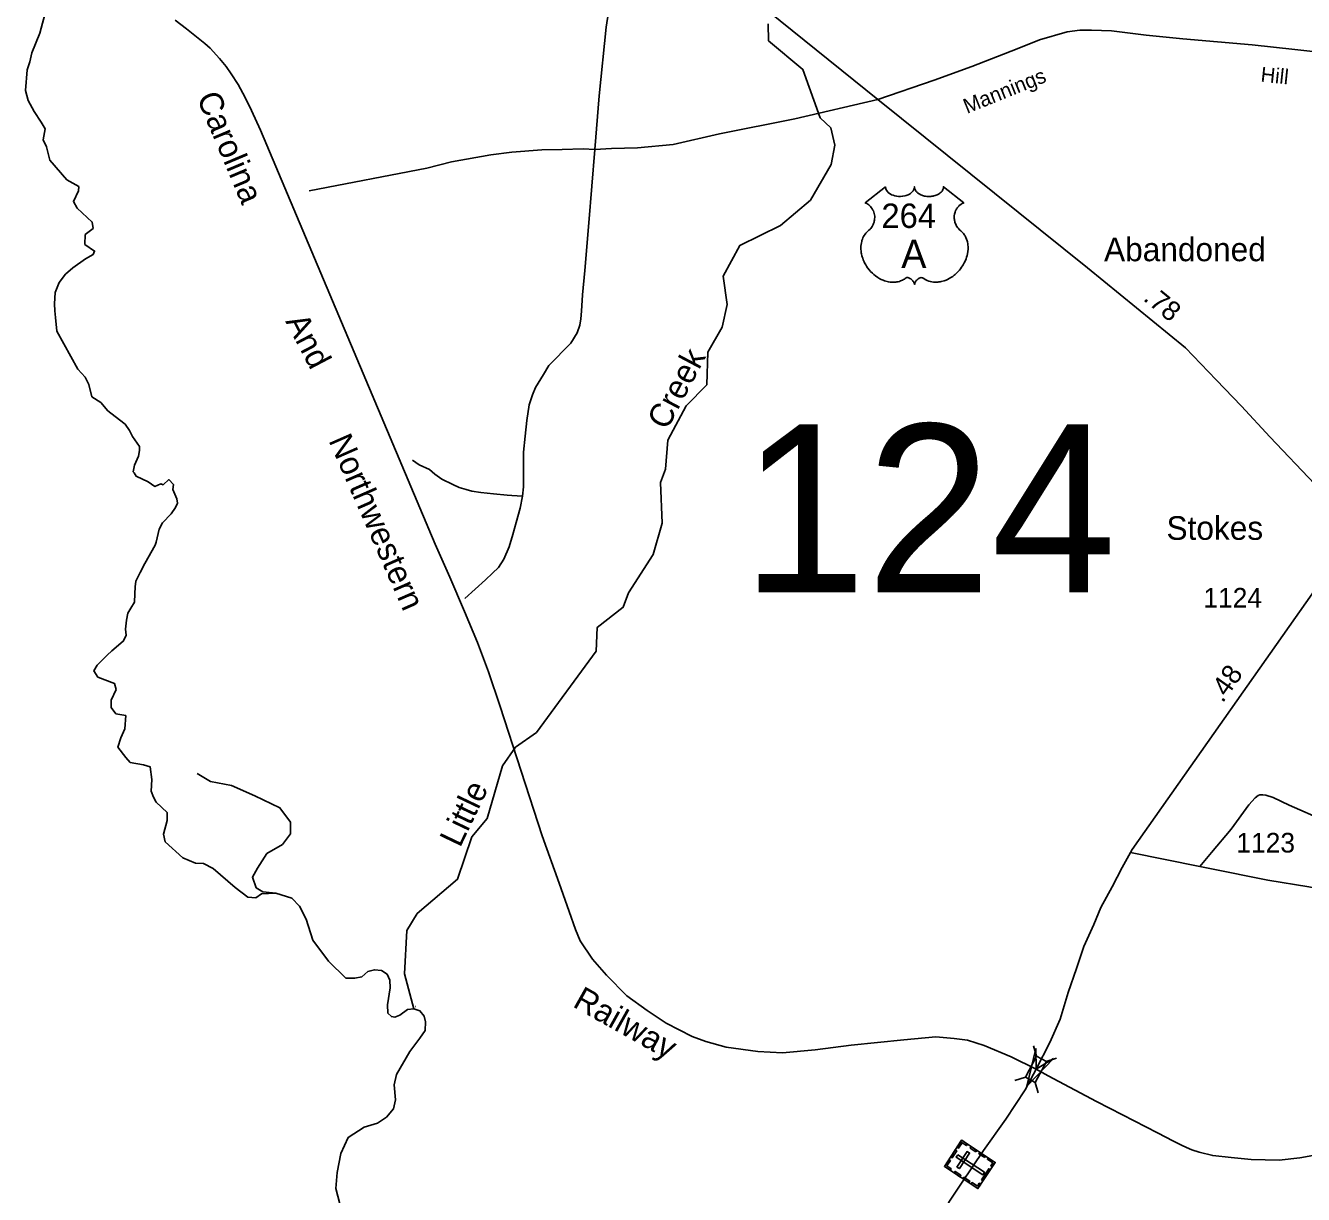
# Model space of a CAD drawing. Extents: x 2220236 to 2384410, y 720751 to 894131.
# Drawn here: x 2221699 to 2229809, y 742979 to 750400 of the extents above; entities that cross this region are included whole.
import ezdxf

# ---------------------------------------------------------------- set-up
doc = ezdxf.new("R2010")
doc.units = 0
doc.layers.add('Default', color=7, linetype='Continuous')

msp = doc.modelspace()

# ---------------------------------------------------------------- linework, layer by layer
at = {"layer": 'Default'}
for p, q in [((2228115.4, 743856.6), (2228095.4, 743922.7)), ((2228176.3, 743824.1), (2228242.3, 743844.2)), ((2227977.9, 743703.5), (2228043.9, 743723.5)), ((2228126.2, 743624.2), (2228106.2, 743690.2))]:
    msp.add_line(p, q, dxfattribs=at)
for points in [[(2225133.1, 751533.6), (2225266.8, 751415.3), (2225410.2, 751296.9), (2225553.6, 751185.7), (2227107.2, 749930.1)], [(2225310.9, 749612.3), (2225340.1, 749953.9), (2225384.7, 750389.5), (2225432.2, 750704.2), (2225437.1, 750777.5)], [(2221829.6, 750502.1), (2221790.7, 750352.1), (2221738, 750227.2), (2221726.9, 750168.8), (2221710.2, 750118.8), (2221699.1, 749988.3), (2221715.8, 749924.4), (2221754.6, 749855), (2221797.6, 749785.5), (2221822.6, 749743.9), (2221811.6, 749673.8), (2221831.1, 749629.4), (2221853.4, 749544.5), (2221961.8, 749419.8), (2222036.3, 749377.6), (2222034.7, 749350.1), (2222002.3, 749282.1), (2222027.1, 749240.8)], [(2222649.2, 750433.1), (2222721.5, 750379.6), (2222836.3, 750284.7), (2222870.5, 750257), (2222928.9, 750191.4), (2222971.3, 750139.8), (2223003.7, 750094.1), (2223048.3, 750024.6), (2223093, 749942.9), (2223133.6, 749859.3), (2223190.5, 749735.8), (2224299.3, 747108), (2224391, 746898.8), (2224484.9, 746679.7), (2224566.4, 746482.5), (2224636, 746297.1), (2224711.6, 746077.8), (2224978.3, 745256.3), (2225084.6, 744955.2), (2225147.9, 744776), (2225189, 744662.3), (2225219.4, 744588.5), (2225296.5, 744473.2), (2225385.1, 744372), (2225514.2, 744239.2), (2225644.8, 744146.1), (2225763.6, 744067.3), (2225930.2, 743982.7), (2226016.3, 743951.3), (2226144.5, 743914.3), (2226346.7, 743885.9), (2226502.7, 743877.3), (2226710.4, 743897), (2226938.2, 743926.8), (2227273.6, 743961.4), (2227475.5, 743979.1), (2227591.5, 743970.1), (2227677.4, 743958.7), (2227783, 743925.4), (2227953, 743852.5), (2228111.7, 743773.9), (2228189, 743733.1), (2228494.4, 743569.6), (2228661, 743485), (2228881.8, 743370.9), (2228984.1, 743317.6), (2229034.4, 743292.2), (2229066.4, 743276.4), (2229100.5, 743262.7), (2229146.6, 743247.1), (2229232.7, 743225.7), (2229350.9, 743214.7), (2229477, 743201.7), (2229654.8, 743197.3), (2229784.7, 743212.2), (2230034.1, 743256.3)], [(2224163.8, 744158), (2224104.2, 744380.2), (2224118.3, 744655.4), (2224184.4, 744762.4), (2224440.3, 744980.1), (2224530.3, 745250.5), (2224629.3, 745366.6), (2224726.3, 745699.2), (2224808.3, 745818.8), (2224941.2, 745911.3), (2225320.4, 746428.3), (2225327.3, 746579), (2225492.4, 746706.8), (2225525.4, 746798), (2225681.3, 747040.8), (2225738.3, 747239.7), (2225728.4, 747499.1), (2225760.4, 747583.6), (2225775.4, 747767.1), (2225890.4, 747984.5), (2226023.3, 748119.5), (2226029.5, 748326), (2226119.3, 748484.9), (2226152.3, 748628.6), (2226125.4, 748809.5), (2226232.5, 749004.1), (2226489.4, 749130), (2226679.5, 749290.2), (2226811.4, 749517), (2226835.4, 749641.2), (2226809.5, 749750), (2226742.5, 749813.7), (2226631.5, 750121), (2226413.4, 750302.6), (2226412.3, 750410.8)], [(2227107.2, 749930.1), (2227464.8, 750052.7), (2227704.4, 750140.6), (2227992.5, 750252.2), (2228133.6, 750309.8), (2228309.1, 750359.1), (2228389.1, 750369.9), (2228462.9, 750370.4), (2228591, 750365.5), (2228810, 750338.2), (2229042.3, 750316.3), (2229484, 750277.8), (2229754.7, 750246.7), (2230003.4, 750219.3), (2230210.1, 750206.4)], [(2225310.9, 749612.3), (2225418.4, 749619.2), (2225583.4, 749623.9), (2225809.8, 749645.2), (2226102.3, 749711.2), (2226581, 749808), (2227107.2, 749930.1)], [(2227107.2, 749930.1), (2228438.7, 748861.3), (2229060.6, 748354.3), (2229254.5, 748151.2), (2229416.3, 747982.8), (2229595.3, 747789.2), (2229880.6, 747487.3), (2230154.9, 747207.2)], [(2223499.6, 749351.2), (2224244.6, 749493.9), (2224401.6, 749533.7), (2224652.5, 749579.3), (2224785.4, 749596.4), (2224975.6, 749609.8), (2225103.6, 749613.5), (2225237.7, 749617.1), (2225310.9, 749612.3)], [(2224853, 747412.4), (2224859.1, 747472.2), (2224859.1, 747569.8), (2224859.1, 747690.6), (2224868.9, 747793.1), (2224881.1, 747891.9), (2224894.5, 747992), (2224917, 748054.3), (2224934.6, 748102.5), (2224985.9, 748184.7), (2225020.1, 748240.9), (2225158.7, 748382.4), (2225200.1, 748448.8), (2225216.4, 748497.1), (2225221.9, 748538.6), (2225226.8, 748586.2), (2225232.8, 748691.1), (2225248.7, 748843.6), (2225273.1, 749147.4), (2225310.9, 749612.3)], [(2222027.1, 749240.8), (2222122.8, 749152.1), (2222127.6, 749111.4), (2222077.3, 749073), (2222075, 749010.7), (2222137.2, 748967.5), (2222127.6, 748946), (2222079.7, 748919.6), (2221999.9, 748861.3), (2221951.6, 748820.4), (2221913.4, 748769.2), (2221887, 748705.5), (2221883.5, 748632.5), (2221884.3, 748587.7), (2221890, 748546.4), (2221898.6, 748459.1), (2222031.8, 748217.3), (2222077.3, 748166.9), (2222101.3, 748121.4), (2222119.9, 748043.4), (2222177.5, 748005.8), (2222221, 747954.5), (2222296, 747897.7), (2222330.9, 747869.6), (2222359.4, 747829.6), (2222377, 747791.6), (2222422.2, 747728.3), (2222422.2, 747701.9), (2222415, 747666), (2222391.1, 747608.4), (2222382.8, 747566.5), (2222387.5, 747559.5), (2222400.2, 747539.8), (2222477.5, 747502.4), (2222520.4, 747474.2), (2222556.7, 747489.6), (2222571.4, 747484.1), (2222609, 747517.3), (2222637.7, 747486.2), (2222632.9, 747455), (2222659.3, 747395.1), (2222664, 747368.7), (2222650.3, 747341.1), (2222623.2, 747300.1), (2222567.2, 747242.6), (2222546.1, 747203.2), (2222528.5, 747120.7), (2222521.5, 747101.2), (2222456.9, 746985.2), (2222425.8, 746927.7), (2222398.2, 746873.3), (2222393.9, 746836.5), (2222393, 746791.4), (2222389.7, 746739.2), (2222367.8, 746701.3), (2222348.5, 746668.4), (2222340.3, 746625.1), (2222333.2, 746567), (2222337, 746529.4), (2222321.1, 746493.7), (2222289.1, 746466.1), (2222247.2, 746429.6), (2222216.5, 746403.2), (2222185.3, 746371.5), (2222154.3, 746339), (2222132.8, 746303.4), (2222158.8, 746263.7), (2222264.1, 746223), (2222274.9, 746184.6), (2222241.4, 746117.5), (2222241.4, 746091.1), (2222241.4, 746069.6), (2222272.5, 746030.2), (2222334.8, 746019.2), (2222330, 745935.3), (2222303.6, 745877.8), (2222284.5, 745817.9), (2222334.6, 745753.1), (2222363.5, 745722), (2222447.3, 745707.6), (2222490.4, 745693.2), (2222500, 745614.1), (2222495.2, 745539.8), (2222512, 745501.5), (2222527.5, 745469.9)], [(2224153.8, 747640.6), (2224197.6, 747610.1), (2224262.3, 747580.8), (2224296.4, 747551.5), (2224340.3, 747519.8), (2224411, 747485.6), (2224451.3, 747467.3), (2224494.4, 747455.3), (2224530.6, 747443.8), (2224587.8, 747435.6), (2224668.3, 747427.1), (2224756.4, 747419.1), (2224784.1, 747416.1), (2224853, 747412.4)], [(2224487.2, 746762.1), (2224617.1, 746880.5), (2224662.8, 746923.2), (2224699.4, 746959.8), (2224733.5, 747012.2), (2224768.9, 747090.3), (2224790.8, 747169.6), (2224811.6, 747244.1), (2224838.4, 747336.8), (2224853, 747412.4)], [(2228710.3, 745149.1), (2228721.2, 745168.8), (2230154.9, 747207.2)], [(2222788.6, 745651.2), (2222871.9, 745601.2), (2223005.1, 745576.2), (2223155, 745509.5), (2223313.2, 745434.5), (2223379.8, 745342.9), (2223379.8, 745267.9), (2223329.9, 745201.2), (2223229.9, 745142.9), (2223171.7, 745051.2), (2223138.3, 744992.9), (2223163.3, 744926.3), (2223205, 744901.3), (2223288.2, 744892.9), (2223388.2, 744859.6), (2223438.1, 744809.6), (2223479.8, 744726.3), (2223521.4, 744593), (2223621.3, 744459.6), (2223732.4, 744352.9), (2223787.9, 744352.9), (2223832.3, 744361.2), (2223871.2, 744394.5), (2223912.8, 744405.6), (2223957.2, 744400.1), (2223993.3, 744377.9), (2224009.9, 744339), (2224012.7, 744291.8), (2223996.1, 744183.4), (2223998.8, 744130.7), (2224021, 744108.5), (2224043.3, 744105.7), (2224073.8, 744116.8), (2224123.8, 744152.9), (2224162.6, 744158.5), (2224201.5, 744144.6), (2224229.2, 744111.2), (2224237.6, 744075.1), (2224234.8, 744019.6), (2224201.5, 743972.4), (2224137.6, 743886.3), (2224053, 743741.8), (2224039.1, 743675.2), (2224047.4, 743580.7), (2224033.5, 743522.4), (2223989.1, 743469.6), (2223933.6, 743430.8), (2223847.6, 743405.8), (2223746.2, 743341.9), (2223699.1, 743239.1), (2223676.8, 743119.7), (2223668.5, 743016.9), (2223693.5, 742919.7)], [(2229152, 745060.9), (2229225.1, 745149.1), (2229349.5, 745299.2), (2229462.9, 745452.9), (2229501.3, 745496.9), (2229521.4, 745511.5), (2229532.4, 745515.2), (2229550.1, 745516.1), (2229570.8, 745513.3), (2229616.5, 745498.7), (2229718.9, 745451.1), (2229940.3, 745352.3), (2230097.5, 745284.6), (2230136, 745271.8), (2230189, 745255.3)], [(2223693.5, 742919.7), (2223668.5, 743016.9), (2223676.8, 743119.7), (2223699.1, 743239.1), (2223746.2, 743341.9), (2223847.6, 743405.8), (2223933.6, 743430.8), (2223989.1, 743469.6), (2224033.5, 743522.4), (2224047.4, 743580.7), (2224039.1, 743675.2), (2224053, 743741.8), (2224137.6, 743886.3), (2224201.5, 743972.4), (2224234.8, 744019.6), (2224237.6, 744075.1), (2224229.2, 744111.2), (2224201.5, 744144.6), (2224162.6, 744158.5), (2224123.8, 744152.9), (2224073.8, 744116.8), (2224043.3, 744105.7), (2224021, 744108.5), (2223998.8, 744130.7), (2223996.1, 744183.4), (2224012.7, 744291.8), (2224009.9, 744339), (2223993.3, 744377.9), (2223957.2, 744400.1), (2223912.8, 744405.6), (2223871.2, 744394.5), (2223832.3, 744361.2), (2223787.9, 744352.9), (2223732.4, 744352.9), (2223621.3, 744459.6), (2223521.4, 744593), (2223479.8, 744726.3), (2223438.1, 744809.6), (2223388.2, 744859.6), (2223288.2, 744892.9), (2223196.9, 744887.8), (2223160.9, 744861.5), (2223110.7, 744866.3), (2223029.2, 744928.6), (2222890.3, 745048.4), (2222828.1, 745079.6), (2222777.8, 745082), (2222697.6, 745115.5), (2222585, 745218.6), (2222575.4, 745266.6), (2222597, 745352.8), (2222597, 745403.2), (2222527.5, 745469.9)], [(2228111.7, 743773.9), (2228199.1, 743944.9), (2228264.9, 744091.3), (2228316.1, 744261.5), (2228369.2, 744413.4), (2228414.9, 744552.5), (2228479.1, 744693.1), (2228522.3, 744801.4), (2228594.1, 744931.4), (2228658.1, 745055.8), (2228710.3, 745149.1)], [(2228710.3, 745149.1), (2229152, 745060.9), (2229214.1, 745048.5), (2229583.6, 744975.3), (2229842.4, 744931.4), (2230193.6, 744867.3), (2230461.5, 744832.5), (2230825.5, 744803.2), (2231110.8, 744781.3), (2231514.1, 744750.2), (2231659.5, 744737.4)], [(2224173.1, 744171.9), (2224172.3, 744172.2)], [(2227487.6, 741538.3), (2227498.6, 741668.2), (2227491.3, 741832.9), (2227472.1, 742167.8), (2227457.4, 742555.8), (2227460.3, 742655.5), (2227467.8, 742701.6), (2227505, 742826.7), (2227526.9, 742872.4), (2227563.5, 742936.5), (2227638.5, 743051.8), (2227779.3, 743258.6), (2227920.1, 743456.3), (2228043.6, 743642.9), (2228111.7, 743773.9)]]:
    msp.add_lwpolyline(points, dxfattribs=at)
for points in [[(2227156.2, 749376.1), (2227156.5, 749370.7), (2227157.8, 749364.4), (2227158.8, 749361.2), (2227161.8, 749354.9), (2227166.6, 749347.6), (2227173.4, 749340.3), (2227181.1, 749334), (2227186.3, 749330.7), (2227195, 749326), (2227205, 749321.8), (2227216.1, 749318.6), (2227227.4, 749316.3), (2227239.8, 749315), (2227252, 749314.7), (2227265.2, 749315.7), (2227279.8, 749318.5), (2227286.5, 749320.3), (2227294.1, 749322.9), (2227301, 749325.8), (2227308.7, 749329.9), (2227314.9, 749333.8), (2227319.7, 749337.3), (2227326.5, 749343.8), (2227332, 749350.6), (2227334.2, 749354.4), (2227336.2, 749358.1), (2227338.9, 749365.8), (2227339.7, 749369.2), (2227340.2, 749376.3), (2227340.7, 749370.4), (2227341.3, 749366.6), (2227342.3, 749363), (2227343.8, 749359.1), (2227346.5, 749353.6), (2227349.5, 749349.1), (2227355.3, 749342.3), (2227358.8, 749339), (2227362.1, 749336.3), (2227370.8, 749330.3), (2227381.1, 749325.1), (2227386.1, 749322.9), (2227391.2, 749321.1), (2227397.8, 749319.1), (2227404.5, 749317.5), (2227411.2, 749316.4), (2227418, 749315.4), (2227425, 749314.9), (2227430.7, 749314.7), (2227437.7, 749314.8), (2227444.2, 749315.2), (2227450.8, 749316), (2227458.1, 749317.2), (2227463.9, 749318.5), (2227471.7, 749320.5), (2227478.7, 749323), (2227484.8, 749325.7), (2227492.8, 749329.9), (2227499.2, 749333.9), (2227503.9, 749337.7), (2227509.6, 749342.9), (2227514.9, 749349), (2227518, 749353.5), (2227520.2, 749358.1), (2227522.2, 749363), (2227523.5, 749368.2), (2227524.1, 749372.6), (2227524.2, 749376.5), (2227652.8, 749274), (2227649.8, 749272.9), (2227642.8, 749269.4), (2227637.3, 749266.2), (2227628.4, 749259.9), (2227624.6, 749256.5), (2227620.8, 749253), (2227617.3, 749249.2), (2227614.3, 749245.6), (2227610.5, 749240.4), (2227607.2, 749235.3), (2227603.9, 749229.6), (2227601.5, 749224.6), (2227597.6, 749214.3), (2227595.7, 749207.7), (2227594.5, 749202.2), (2227593, 749190.7), (2227592.6, 749185.3), (2227592.6, 749179.9), (2227592.9, 749174.2), (2227593.4, 749168.7), (2227594.4, 749163), (2227595.3, 749158), (2227596.9, 749151.8), (2227599.2, 749144.7), (2227602, 749137.8), (2227607.9, 749126.6), (2227615.4, 749115.2), (2227620.8, 749108.8), (2227626.1, 749103.3), (2227634.1, 749096.7), (2227638.4, 749092.9), (2227643.3, 749087.9), (2227651.4, 749078.6), (2227654.6, 749074.2), (2227657.9, 749069.2), (2227661, 749064.1), (2227664, 749058.7), (2227666.4, 749053.9), (2227670.9, 749042.9), (2227674.3, 749032.1), (2227675.8, 749026.5), (2227678.2, 749013.9), (2227679.1, 749007.7), (2227680.1, 748995.4), (2227680.1, 748980.5), (2227679, 748966.3), (2227676.3, 748949.8), (2227674.1, 748940), (2227670.7, 748928.5), (2227667.5, 748918.5), (2227661.6, 748903.9), (2227656.4, 748893.2), (2227649.6, 748880.8), (2227645, 748873.3), (2227639.6, 748865.2), (2227632.8, 748855.9), (2227624.9, 748846), (2227615.4, 748835.6), (2227607.8, 748828), (2227597.7, 748819), (2227591.7, 748814), (2227583, 748807.4), (2227571.2, 748799.5), (2227559.5, 748792.8), (2227549.5, 748787.7), (2227540.7, 748783.9), (2227529.3, 748779.6), (2227510.3, 748774.3), (2227503.4, 748772.9), (2227495.2, 748771.7), (2227487.5, 748770.9), (2227480.1, 748770.4), (2227470.1, 748770.4), (2227460.1, 748771.2), (2227450.7, 748772.6), (2227440.9, 748774.6), (2227430.7, 748777.7), (2227421.3, 748781.3), (2227411.9, 748785.9), (2227396, 748796), (2227391.4, 748798.4), (2227388.8, 748799.1), (2227382.7, 748799.4), (2227376.9, 748798.2), (2227371, 748795.8), (2227367.4, 748793.9), (2227362.7, 748790.8), (2227359, 748787.9), (2227354.6, 748783.7), (2227351.6, 748780.2), (2227349.3, 748777.5), (2227344.8, 748770.4), (2227343.2, 748767.1), (2227341.5, 748762.8), (2227340.1, 748756.4), (2227338, 748764.4), (2227335.7, 748769.8), (2227332.9, 748774.3), (2227330.1, 748778.3), (2227325.6, 748783.5), (2227321.6, 748787.4), (2227316.7, 748791.3), (2227311.6, 748794.5), (2227307.4, 748796.6), (2227303.6, 748798), (2227299, 748799.2), (2227295.2, 748799.5), (2227292.1, 748799.4), (2227287.8, 748798.4), (2227282, 748794.2), (2227276.5, 748790.4), (2227270.5, 748786.7), (2227263.3, 748782.9), (2227258.1, 748780.5), (2227251.9, 748778), (2227244.6, 748775.6), (2227236.7, 748773.6), (2227228.6, 748772), (2227221.4, 748770.8), (2227213.7, 748770.1), (2227206.8, 748769.9), (2227199.6, 748770), (2227192.9, 748770.5), (2227185, 748771.2), (2227175.3, 748772.6), (2227167.3, 748774.5), (2227158.8, 748776.7), (2227150, 748779.5), (2227140.7, 748783.1), (2227129, 748788.1), (2227120.9, 748792.3), (2227108, 748799.7), (2227093, 748810.1), (2227081.6, 748819.3), (2227073.3, 748826.8), (2227061.1, 748839.3), (2227053.9, 748847.4), (2227042.6, 748862), (2227035.4, 748872.6), (2227030.8, 748880.3), (2227023.9, 748892.8), (2227020.2, 748900.6), (2227015.3, 748912), (2227011.5, 748922.4), (2227008.3, 748932.3), (2227006.6, 748938.6), (2227004.1, 748949.6), (2227002.7, 748957.4), (2227001.2, 748968.2), (2227000.4, 748979.5), (2227000.3, 748989.9), (2227000.5, 748998.6), (2227001.5, 749008.7), (2227003.2, 749019.4), (2227005.3, 749028.6), (2227007.1, 749035.2), (2227009.9, 749043.2), (2227013.5, 749052.1), (2227017.7, 749060.6), (2227021.8, 749067.7), (2227026.9, 749075.3), (2227031.9, 749081.8), (2227038.5, 749088.9), (2227045.3, 749095.4), (2227051.6, 749100.5), (2227059, 749107.8), (2227062.9, 749112.2), (2227067.6, 749118.4), (2227071.3, 749124.1), (2227074.2, 749129.2), (2227078.2, 749136.7), (2227080.5, 749142.3), (2227083.5, 749151), (2227085, 749157.1), (2227086.5, 749164.9), (2227087.5, 749172.3), (2227087.8, 749181.5), (2227087.6, 749189.1), (2227086.6, 749197.9), (2227084.9, 749206.5), (2227082.9, 749213.9), (2227079.7, 749222.4), (2227076.8, 749228.6), (2227071.9, 749237.1), (2227066.4, 749244.9), (2227060.8, 749251.3), (2227055.1, 749257), (2227049.6, 749261.2), (2227044.4, 749265), (2227037.9, 749268.9), (2227031.6, 749272), (2227027.6, 749273.6)], [(2228221.5, 743843.4), (2228053.4, 743666.8), (2228110.7, 743903.9), (2228111.7, 743773.9)], [(2228043.9, 743723.5), (2228115.1, 743856.8), (2228177.4, 743823.5), (2228106.2, 743690.2)], [(2227530.2, 743156.8), (2227639.6, 743323.1), (2227852.3, 743183.1), (2227742.9, 743016.8)], [(2227675.8, 743299.3), (2227669.6, 743289.8), (2227642.7, 743307.5), (2227620.4, 743273.6), (2227611.1, 743279.8), (2227639.7, 743323.1)], [(2227570.9, 743218.6), (2227599.4, 743261.9), (2227608.9, 743255.7), (2227580.4, 743212.4)], [(2227609.4, 743153.5), (2227625, 743143.2), (2227689.8, 743241.6), (2227674.2, 743251.8)], [(2227730.6, 743249.6), (2227694.4, 743273.4), (2227700.7, 743282.9), (2227736.9, 743259.1)], [(2227785.7, 743213.4), (2227749.5, 743237.2), (2227755.7, 743246.7), (2227791.9, 743222.9)], [(2227566.3, 743133), (2227572.6, 743142.4), (2227545.7, 743160.1), (2227568, 743194), (2227558.7, 743200.1), (2227530.2, 743156.8)], [(2227614.6, 743231.7), (2227604.3, 743216.1), (2227773.7, 743104.7), (2227784, 743120.3)], [(2227834.1, 743155.5), (2227824.5, 743161.8), (2227836.6, 743180.2), (2227802.8, 743202.4), (2227808.9, 743211.7), (2227852.3, 743183.1)], [(2227628.3, 743092.2), (2227592.1, 743116), (2227598.4, 743125.5), (2227634.5, 743101.7)], [(2227684.4, 743055.2), (2227648.2, 743079), (2227654.5, 743088.5), (2227690.7, 743064.7)], [(2227764.9, 743071.1), (2227811.5, 743142), (2227821, 743135.8), (2227774.4, 743064.9)], [(2227761, 743044.5), (2227751.4, 743050.8), (2227739.3, 743032.4), (2227705.6, 743054.6), (2227699.4, 743045.3), (2227742.8, 743016.8)]]:
    msp.add_lwpolyline(points, close=True, dxfattribs=at)

# ---------------------------------------------------------------- texts
for s, height, rotation, p in [('Hill', 95, 354.04504, (2229533.9, 750044.1)), ('Mannings', 95, 21.94881, (2227673.5, 749838.6)), ('Carolina', 150, 292.87853, (2222783.4, 749943)), ('.78', 125, 320.81228, (2228785.8, 748659)), ('And', 150, 297.65804, (2223345.8, 748522.1)), ('Creek', 150, 62.11592, (2225769.3, 747825.7)), ('Northwestern', 150, 293.66631, (2223620.1, 747765.8)), ('.48', 125, 54.88062, (2229295.9, 746094.4)), ('Little', 150, 64.45864, (2224456.3, 745176.3)), ('Railway', 150, 330.66433, (2225164.8, 744175))]:
    msp.add_text(s, height=height, rotation=rotation, dxfattribs=at).set_placement(p)
for s, height, p in [('264', 155, (2227130.6, 749114.7)), ('A', 180, (2227255.8, 748859.9)), ('Abandoned', 150, (2228543.4, 748903.6)), ('124', 1066.27, (2226241.9, 746802.3)), ('Stokes', 150, (2228939.6, 747134.9)), ('1124', 125, (2229173.7, 746704.6)), ('1123', 125, (2229383.3, 745149.7))]:
    msp.add_text(s, height=height, dxfattribs=at).set_placement(p)

doc.saveas('drawing.dxf')
